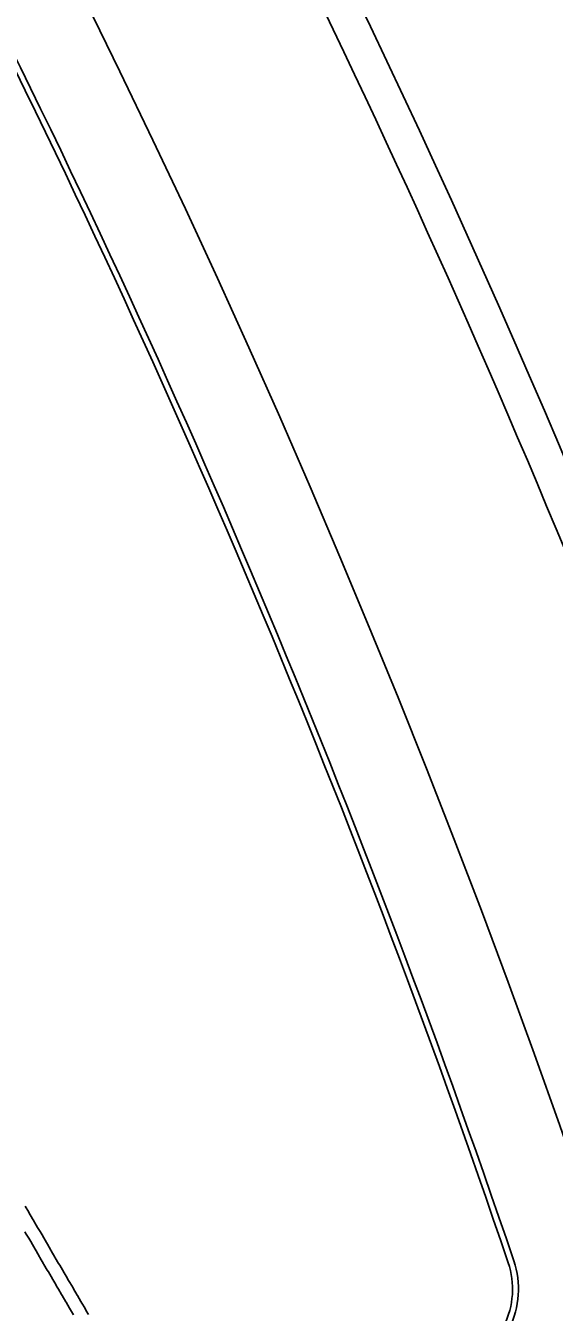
# Model space of a CAD drawing. Extents: x 2145147 to 2158018, y 137519 to 148068.
# Drawn here: x 2150638.8 to 2150699.1, y 142071.7 to 142218.4 of the extents above; entities that cross this region are included whole.
import ezdxf

# ---------------------------------------------------------------- set-up
doc = ezdxf.new("R2010")
doc.units = 0
for name, color, linetype in [('PR_Parapet', 7, 'Continuous'), ('PR_Phasing_Pavement_6', 7, 'Continuous'), ('PR_Road_Shoulder', 7, 'Continuous')]:
    doc.layers.add(name, color=color, linetype=linetype)

msp = doc.modelspace()

# ---------------------------------------------------------------- linework, layer by layer
at = {"layer": 'PR_Parapet'}
msp.add_lwpolyline([(2150638.71, 142083.79), (2150639.12, 142083.09), (2150639.13, 142083.07), (2150639.56, 142082.34), (2150639.63, 142082.23), (2150639.98, 142081.62), (2150640.13, 142081.36), (2150640.41, 142080.89), (2150640.64, 142080.5), (2150640.83, 142080.16), (2150641.14, 142079.64), (2150641.26, 142079.44), (2150641.65, 142078.77), (2150641.68, 142078.71), (2150642.11, 142077.98), (2150642.15, 142077.91), (2150642.53, 142077.26), (2150642.66, 142077.05), (2150642.96, 142076.53), (2150643.16, 142076.19), (2150643.38, 142075.81), (2150643.67, 142075.32), (2150643.81, 142075.08), (2150644.17, 142074.46), (2150644.23, 142074.35), (2150644.66, 142073.63), (2150644.68, 142073.6), (2150645.08, 142072.9), (2150645.18, 142072.73), (2150645.51, 142072.18), (2150645.69, 142071.87), (2150645.93, 142071.45)], dxfattribs=at)
msp.add_lwpolyline([(2150638.71, 142083.79), (2150639.12, 142083.09), (2150639.13, 142083.07), (2150639.56, 142082.34), (2150639.63, 142082.23), (2150639.98, 142081.62), (2150640.13, 142081.36), (2150640.41, 142080.89), (2150640.64, 142080.5), (2150640.83, 142080.16), (2150641.14, 142079.64), (2150641.26, 142079.44), (2150641.65, 142078.77), (2150641.68, 142078.71), (2150642.11, 142077.98), (2150642.15, 142077.91), (2150642.53, 142077.26), (2150642.66, 142077.05), (2150642.96, 142076.53), (2150643.16, 142076.19), (2150643.38, 142075.81), (2150643.67, 142075.32), (2150643.81, 142075.08), (2150644.17, 142074.46), (2150644.23, 142074.35), (2150644.66, 142073.63), (2150644.68, 142073.6), (2150645.08, 142072.9), (2150645.18, 142072.73), (2150645.51, 142072.18), (2150645.69, 142071.87), (2150645.93, 142071.45)], dxfattribs=at)
at = {"layer": 'PR_Phasing_Pavement_6'}
for centre, radius, start, end in [((2149618.97, 141712.09), 1145.92, 0.50149, 56.56435), ((2149618.97, 141712.09), 1135.25, 18.76767, 35.75878), ((2149618.97, 141712.09), 1135.92, 18.76767, 35.75878), ((2149618.97, 141712.09), 1173.92, 12.10709, 25.75878), ((2149618.97, 141712.09), 1169.92, 7.99819, 25.75878), ((2150685.02, 142074.33), 9.33, 288.2588, 18.7677), ((2150685.02, 142074.33), 10, 288.2588, 18.7677)]:
    msp.add_arc(centre, radius, start, end, dxfattribs=at)
at = {"layer": 'PR_Road_Shoulder'}
msp.add_lwpolyline([(2150638.68, 142080.85), (2150638.83, 142080.6), (2150639.11, 142080.13), (2150639.34, 142079.74), (2150639.53, 142079.4), (2150639.84, 142078.88), (2150639.96, 142078.68), (2150640.35, 142078.01), (2150640.38, 142077.95), (2150640.81, 142077.22), (2150640.85, 142077.15), (2150641.23, 142076.5), (2150641.36, 142076.29), (2150641.66, 142075.77), (2150641.86, 142075.42), (2150642.08, 142075.05), (2150642.37, 142074.56), (2150642.51, 142074.32), (2150642.87, 142073.7), (2150642.93, 142073.59), (2150643.36, 142072.87), (2150643.38, 142072.84), (2150643.78, 142072.14), (2150643.88, 142071.97), (2150644.21, 142071.41)], dxfattribs=at)
msp.add_lwpolyline([(2150638.68, 142080.85), (2150638.83, 142080.6), (2150639.11, 142080.13), (2150639.34, 142079.74), (2150639.53, 142079.4), (2150639.84, 142078.88), (2150639.96, 142078.68), (2150640.35, 142078.01), (2150640.38, 142077.95), (2150640.81, 142077.22), (2150640.85, 142077.15), (2150641.23, 142076.5), (2150641.36, 142076.29), (2150641.66, 142075.77), (2150641.86, 142075.42), (2150642.08, 142075.05), (2150642.37, 142074.56), (2150642.51, 142074.32), (2150642.87, 142073.7), (2150642.93, 142073.59), (2150643.36, 142072.87), (2150643.38, 142072.84), (2150643.78, 142072.14), (2150643.88, 142071.97), (2150644.21, 142071.41)], dxfattribs=at)

doc.saveas('drawing.dxf')
